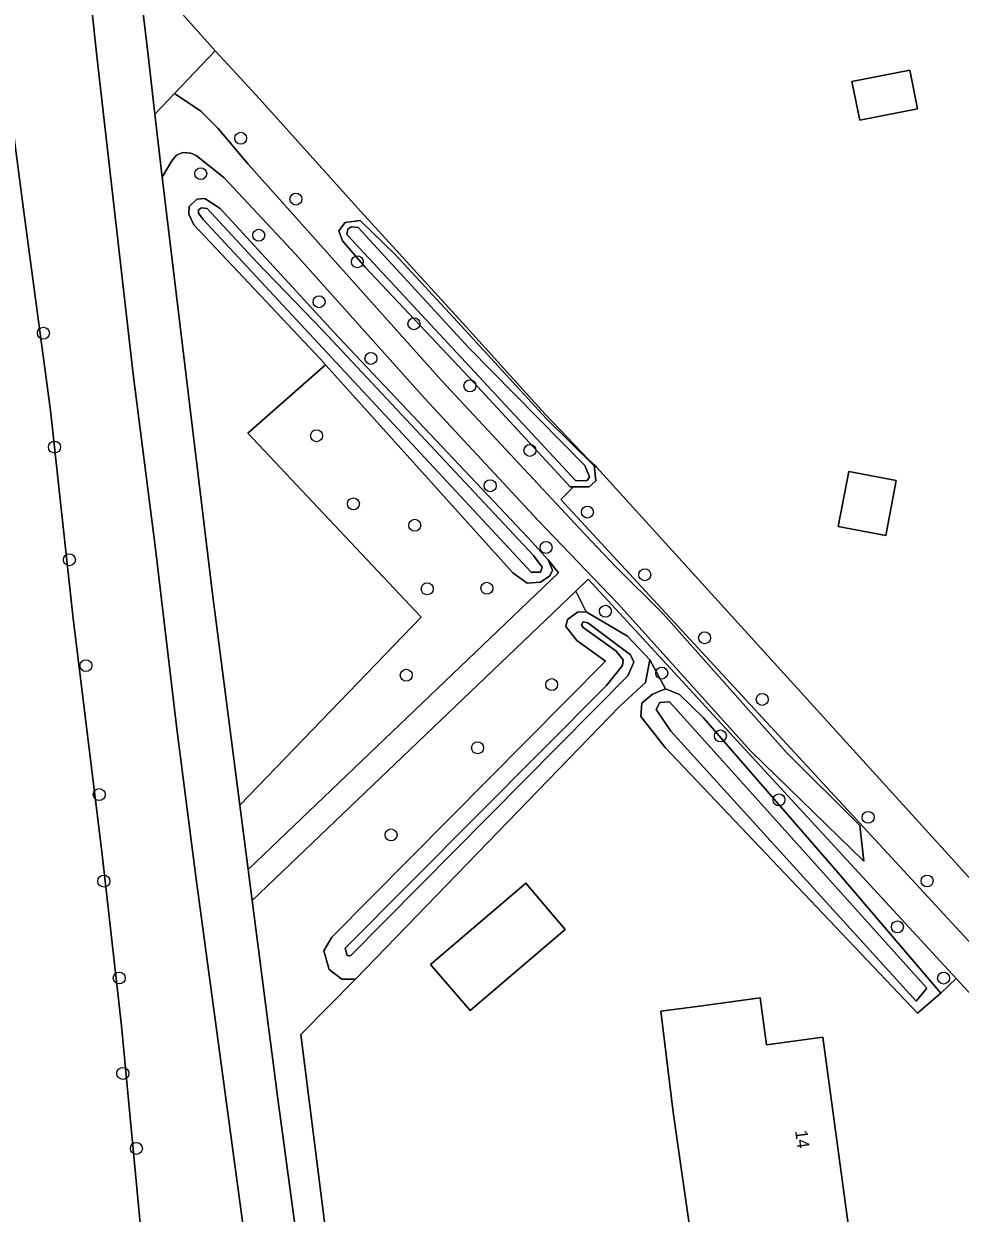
# Model space of a CAD drawing. Extents: x 157648 to 158502, y 379212 to 380938.
# Drawn here: x 158050.4 to 158126.9, y 380105.4 to 380202.6 of the extents above; entities that cross this region are included whole.
import ezdxf

# ---------------------------------------------------------------- set-up
doc = ezdxf.new("R2010")
doc.units = 0
for name, color, linetype in [('IMGEO_Boom', 7, 'Continuous'), ('IMGEO_Erf', 7, 'Continuous'), ('IMGEO_Grasland_overig', 7, 'Continuous'), ('IMGEO_Groenvoorziening', 7, 'Continuous'), ('IMGEO_Hek', 7, 'Continuous'), ('IMGEO_Loofbos', 7, 'Continuous'), ('IMGEO_Pand', 7, 'Continuous'), ('IMGEO_Pand_nummerreeks', 7, 'Continuous'), ('IMGEO_Rijbaan_lokaal_gesloten', 7, 'Continuous'), ('IMGEO_Rijbaan_lokaal_open', 7, 'Continuous'), ('IMGEO_Voetpad_halfverhard', 7, 'Continuous'), ('IMGEO_Waterloop', 7, 'Continuous')]:
    doc.layers.add(name, color=color, linetype=linetype)

msp = doc.modelspace()

# ---------------------------------------------------------------- linework, layer by layer
at = {"layer": 'IMGEO_Boom'}
for centre in [(158068.119, 380193.236), (158064.856, 380190.342), (158072.63, 380188.265), (158069.595, 380185.307), (158077.647, 380183.14), (158074.522, 380179.877), (158082.271, 380178.08), (158052.009, 380177.307), (158078.759, 380175.252), (158086.844, 380173.007), (158074.315, 380168.929), (158052.915, 380167.997), (158091.747, 380167.73), (158088.496, 380164.848), (158077.327, 380163.364), (158096.434, 380162.695), (158082.334, 380161.615), (158093.057, 380159.801), (158054.13, 380158.801), (158101.122, 380157.571), (158083.352, 380156.424), (158088.228, 380156.465), (158097.909, 380154.587), (158106.012, 380152.421), (158055.485, 380150.143), (158081.646, 380149.359), (158102.508, 380149.54), (158093.519, 380148.596), (158110.712, 380147.385), (158107.296, 380144.403), (158087.465, 380143.434), (158056.566, 380139.61), (158112.085, 380139.177), (158119.366, 380137.75), (158080.401, 380136.314), (158056.943, 380132.538), (158124.18, 380132.549), (158121.751, 380128.801), (158058.205, 380124.622), (158125.528, 380124.62), (158058.495, 380116.829), (158059.604, 380110.7)]:
    msp.add_circle(centre, 0.489, dxfattribs=at)
at = {"layer": 'IMGEO_Erf'}
for points in [[(158062.709, 380204.118), (158066.028, 380200.389), (158066.048, 380200.368), (158067.767, 380198.505), (158069.655, 380196.459), (158077.65, 380187.538), (158086.54, 380177.821), (158093, 380170.705), (158096.56, 380166.973), (158097.032, 380166.515), (158097.186, 380166.366), (158137.479, 380121.959), (158160.384, 380147.99)], [(158134.097, 380116.401), (158126.567, 380124.573), (158125.308, 380123.38), (158123.402, 380121.754), (158102.784, 380143.444), (158100.793, 380145.995), (158100.888, 380147.081), (158101.751, 380147.824), (158102.815, 380148.245), (158101.529, 380150.614), (158101.184, 380148.764), (158099.057, 380146.799), (158077.509, 380124.519), (158073.042, 380120), (158076.446, 380093.038), (158082.123, 380052.432), (158083.001, 380046.163), (158083.768, 380042.525), (158087.967, 380012.351), (158088.026, 380012.108), (158088.365, 380010.72), (158097.872, 379998.512), (158113.836, 379975.832)]]:
    msp.add_lwpolyline(points, dxfattribs=at)
for points in [[(158122.756, 380198.806), (158123.387, 380195.641), (158118.677, 380194.702), (158118.046, 380197.867)], [(158121.665, 380165.271), (158120.805, 380160.768), (158116.921, 380161.51), (158117.781, 380166.013)], [(158083.633, 380125.737), (158091.403, 380132.364), (158094.62, 380128.593), (158086.849, 380121.966)], [(158105.072, 380102.165), (158105.034, 380102.45), (158103.452, 380113.66), (158102.439, 380121.903), (158105.59, 380122.333), (158110.544, 380123.008), (158111.069, 380119.154), (158115.664, 380119.781), (158117.828, 380103.903), (158112.874, 380103.228)]]:
    msp.add_lwpolyline(points, close=True, dxfattribs=at)
at = {"layer": 'IMGEO_Grasland_overig'}
for points in [[(158069.794, 380093.44), (158064.454, 380132.929), (158062.905, 380144.992), (158061.172, 380159.684), (158059.333, 380173.963), (158056.338, 380200.176), (158053.424, 380227.702), (158050.772, 380251.122), (158049.888, 380258.392)], [(158060.11, 380102.569), (158058.398, 380120.708), (158056.815, 380134.712), (158054.443, 380153.999), (158052.592, 380171.003), (158050.461, 380186.819), (158048.1, 380204.742)], [(158048.1, 380204.742), (158050.461, 380186.819), (158052.592, 380171.003), (158054.443, 380153.999), (158056.815, 380134.712), (158058.398, 380120.708), (158060.11, 380102.569)]]:
    msp.add_lwpolyline(points, dxfattribs=at)
at = {"layer": 'IMGEO_Groenvoorziening'}
for points in [[(158135.424, 380119.135), (158094.262, 380163.728), (158095.31, 380164.744), (158095.039, 380164.741), (158086.801, 380173.662), (158078.275, 380182.712), (158076.444, 380184.846), (158076.126, 380185.679), (158076.662, 380186.361), (158077.879, 380186.507), (158080.774, 380183.712), (158085.817, 380178.227), (158090.664, 380172.957), (158093.059, 380170.351), (158096.989, 380166.471), (158097.032, 380166.515), (158096.56, 380166.973), (158093, 380170.705), (158086.54, 380177.821), (158077.65, 380187.538), (158069.655, 380196.459), (158067.767, 380198.505), (158066.048, 380200.368), (158062.721, 380196.88), (158064.874, 380195.438), (158066.25, 380194.061), (158068.729, 380191.108), (158084.514, 380173.448), (158095.781, 380161.339), (158098.736, 380158.241), (158102.622, 380154.388), (158112.654, 380143.096), (158118.682, 380137.087), (158119.003, 380134.166), (158109.781, 380143.162), (158098.916, 380155.218), (158092.416, 380162.001), (158083.144, 380172.008), (158072.622, 380183.749)], [(158072.622, 380183.749), (158066.754, 380190.041), (158064.49, 380191.827), (158064.058, 380192.021), (158063.398, 380192.063), (158062.889, 380191.853), (158062.485, 380191.389), (158061.718, 380190.062), (158065.822, 380156.025), (158068.053, 380138.744), (158082.862, 380154.098), (158068.701, 380169.126), (158075.052, 380174.724), (158074.648, 380175.173), (158064.298, 380186.169), (158063.885, 380187.046), (158063.906, 380187.658), (158064.539, 380188.25), (158065.195, 380188.325), (158066.454, 380187.484), (158076.075, 380177.022), (158091.596, 380160.599), (158093.226, 380158.786), (158094.085, 380157.728), (158068.731, 380133.495), (158069.058, 380130.959), (158095.483, 380156.24), (158096.492, 380157.206), (158126.567, 380124.573), (158134.097, 380116.401)], [(158097.186, 380166.366), (158097.032, 380166.515), (158096.989, 380166.471), (158097.014, 380166.267), (158097.135, 380165.254), (158096.591, 380164.76), (158095.31, 380164.744), (158094.262, 380163.728), (158135.424, 380119.135)], [(158136.913, 380121.316), (158137.479, 380121.959), (158097.186, 380166.366)], [(158076.446, 380093.038), (158073.042, 380120), (158077.509, 380124.519), (158076.379, 380124.518), (158075.357, 380125.322), (158074.915, 380126.856), (158075.574, 380127.966), (158097.91, 380150.508), (158095.579, 380152.197), (158094.684, 380153.335), (158094.801, 380153.905), (158095.622, 380154.505), (158096.327, 380154.535), (158095.483, 380156.24), (158069.058, 380130.959), (158071.152, 380114.745), (158073.72, 380095.842)]]:
    msp.add_lwpolyline(points, dxfattribs=at)
for points in [[(158091.596, 380160.599), (158076.075, 380177.022), (158066.454, 380187.484), (158065.195, 380188.325), (158064.539, 380188.25), (158063.906, 380187.658), (158063.885, 380187.046), (158064.298, 380186.169), (158074.648, 380175.173), (158075.052, 380174.724), (158090.354, 380157.722), (158091.519, 380156.878), (158092.597, 380156.971), (158093.376, 380157.474), (158093.591, 380157.954), (158093.226, 380158.786)], [(158091.845, 380157.782), (158065.068, 380186.598), (158064.669, 380187.122), (158064.682, 380187.381), (158064.91, 380187.556), (158065.389, 380187.492), (158069.428, 380183.112), (158074.818, 380177.529), (158092.047, 380159.132), (158092.745, 380158.197), (158092.598, 380157.79)], [(158080.774, 380183.712), (158077.879, 380186.507), (158076.662, 380186.361), (158076.126, 380185.679), (158076.444, 380184.846), (158078.275, 380182.712), (158086.801, 380173.662), (158095.039, 380164.741), (158095.31, 380164.744), (158096.591, 380164.76), (158097.135, 380165.254), (158097.014, 380166.267), (158096.989, 380166.471), (158093.059, 380170.351), (158090.664, 380172.957), (158085.817, 380178.227)], [(158095.489, 380165.231), (158076.797, 380185.378), (158076.873, 380185.805), (158077.147, 380186.005), (158077.715, 380185.935), (158086.744, 380176.107), (158096.235, 380166.486), (158096.604, 380165.561), (158096.428, 380165.271)], [(158102.815, 380148.245), (158103.965, 380147.777), (158105.928, 380145.883), (158116.913, 380133.221), (158125.308, 380123.38), (158126.567, 380124.573), (158096.492, 380157.206), (158095.483, 380156.24), (158096.327, 380154.535), (158099.705, 380152.56), (158101.529, 380150.614)], [(158101.184, 380148.764), (158101.529, 380150.614), (158099.705, 380152.56), (158096.327, 380154.535), (158095.622, 380154.505), (158094.801, 380153.905), (158094.684, 380153.335), (158095.579, 380152.197), (158097.91, 380150.508), (158075.574, 380127.966), (158074.915, 380126.856), (158075.357, 380125.322), (158076.379, 380124.518), (158077.509, 380124.519), (158099.057, 380146.799)], [(158077.097, 380126.423), (158076.813, 380126.458), (158076.646, 380127.063), (158097.993, 380148.535), (158099.29, 380150.143), (158099.364, 380150.616), (158098.768, 380151.344), (158096.099, 380153.254), (158095.948, 380153.483), (158096.079, 380153.724), (158096.459, 380153.646), (158099.958, 380151.018), (158100.219, 380150.417), (158099.748, 380149.315)], [(158116.913, 380133.221), (158105.928, 380145.883), (158103.965, 380147.777), (158102.815, 380148.245), (158101.751, 380147.824), (158100.888, 380147.081), (158100.793, 380145.995), (158102.784, 380143.444), (158123.402, 380121.754), (158125.308, 380123.38)], [(158123.291, 380122.737), (158103.245, 380144.781), (158102.04, 380146.565), (158102.345, 380147.143), (158103.143, 380147.177), (158124.158, 380123.798)]]:
    msp.add_lwpolyline(points, close=True, dxfattribs=at)
at = {"layer": 'IMGEO_Hek'}
msp.add_lwpolyline([(158072.615, 380264.622), (158057.425, 380251.264), (158055.866, 380249.893), (158056.884, 380240.529), (158058.036, 380230.303), (158058.146, 380229.115), (158060.568, 380206.579), (158061.769, 380205.199), (158062.709, 380204.118), (158066.028, 380200.389), (158066.048, 380200.368), (158067.767, 380198.505), (158069.655, 380196.459), (158077.65, 380187.538), (158086.54, 380177.821), (158093, 380170.705), (158096.56, 380166.973)], dxfattribs=at)
at = {"layer": 'IMGEO_Loofbos'}
msp.add_lwpolyline([(158068.731, 380133.495), (158094.085, 380157.728), (158093.226, 380158.786), (158093.591, 380157.954), (158093.376, 380157.474), (158092.597, 380156.971), (158091.519, 380156.878), (158090.354, 380157.722), (158075.052, 380174.724), (158068.701, 380169.126), (158082.862, 380154.098), (158068.053, 380138.744)], close=True, dxfattribs=at)
at = {"layer": 'IMGEO_Pand'}
for points in [[(158123.387, 380195.641), (158122.756, 380198.806), (158118.046, 380197.867), (158118.677, 380194.702)], [(158116.921, 380161.51), (158120.805, 380160.768), (158121.665, 380165.271), (158117.781, 380166.013)], [(158086.849, 380121.966), (158094.62, 380128.593), (158091.403, 380132.364), (158083.633, 380125.737)], [(158112.874, 380103.228), (158117.828, 380103.903), (158115.664, 380119.781), (158111.069, 380119.154), (158110.544, 380123.008), (158105.59, 380122.333), (158102.439, 380121.903), (158103.452, 380113.66), (158105.034, 380102.45), (158105.072, 380102.165)]]:
    msp.add_lwpolyline(points, close=True, dxfattribs=at)
at = {"layer": 'IMGEO_Rijbaan_lokaal_gesloten'}
for points in [[(158065.822, 380156.025), (158061.718, 380190.062), (158061.111, 380195.192), (158060.555, 380200.03), (158060.056, 380204.365), (158059.926, 380205.548), (158057.35, 380229.035), (158057.218, 380230.232), (158056.125, 380240.2), (158054.952, 380250.051), (158053.999, 380261.008), (158052.985, 380266.495), (158052.883, 380267.616), (158052.406, 380267.511), (158052.367, 380269.826), (158052.678, 380271.514), (158052.989, 380272.367), (158053.873, 380273.874), (158054.947, 380275.069), (158056.119, 380276.011), (158057.395, 380276.638), (158058.874, 380277.06), (158039.85, 380274.219)], [(158049.888, 380258.392), (158050.772, 380251.122), (158053.424, 380227.702), (158056.338, 380200.176), (158059.333, 380173.963), (158061.172, 380159.684), (158062.905, 380144.992), (158064.454, 380132.929), (158069.794, 380093.44)], [(158090.2, 379987.341), (158086.407, 380010.404), (158086.306, 380011.047), (158083.639, 380027.933), (158076.88, 380073.505), (158073.72, 380095.842), (158071.152, 380114.745), (158069.058, 380130.959), (158068.731, 380133.495), (158068.053, 380138.744), (158065.822, 380156.025)]]:
    msp.add_lwpolyline(points, dxfattribs=at)
at = {"layer": 'IMGEO_Rijbaan_lokaal_open'}
msp.add_lwpolyline([(158061.769, 380205.199), (158059.926, 380205.548), (158060.056, 380204.365), (158060.555, 380200.03), (158061.111, 380195.192), (158062.721, 380196.88), (158066.048, 380200.368), (158066.028, 380200.389), (158062.709, 380204.118)], close=True, dxfattribs=at)
at = {"layer": 'IMGEO_Voetpad_halfverhard'}
msp.add_lwpolyline([(158084.514, 380173.448), (158068.729, 380191.108), (158066.25, 380194.061), (158064.874, 380195.438), (158062.721, 380196.88), (158061.111, 380195.192), (158061.718, 380190.062), (158062.485, 380191.389), (158062.889, 380191.853), (158063.398, 380192.063), (158064.058, 380192.021), (158064.49, 380191.827), (158066.754, 380190.041), (158072.622, 380183.749), (158083.144, 380172.008), (158092.416, 380162.001), (158098.916, 380155.218), (158109.781, 380143.162), (158119.003, 380134.166), (158118.682, 380137.087), (158112.654, 380143.096), (158102.622, 380154.388), (158098.736, 380158.241), (158095.781, 380161.339)], close=True, dxfattribs=at)
at = {"layer": 'IMGEO_Waterloop'}
for points in [[(158092.598, 380157.79), (158092.745, 380158.197), (158092.047, 380159.132), (158074.818, 380177.529), (158069.428, 380183.112), (158065.389, 380187.492), (158064.91, 380187.556), (158064.682, 380187.381), (158064.669, 380187.122), (158065.068, 380186.598), (158091.845, 380157.782)], [(158096.428, 380165.271), (158096.604, 380165.561), (158096.235, 380166.486), (158086.744, 380176.107), (158077.715, 380185.935), (158077.147, 380186.005), (158076.873, 380185.805), (158076.797, 380185.378), (158095.489, 380165.231)], [(158099.748, 380149.315), (158100.219, 380150.417), (158099.958, 380151.018), (158096.459, 380153.646), (158096.079, 380153.724), (158095.948, 380153.483), (158096.099, 380153.254), (158098.768, 380151.344), (158099.364, 380150.616), (158099.29, 380150.143), (158097.993, 380148.535), (158076.646, 380127.063), (158076.813, 380126.458), (158077.097, 380126.423)], [(158124.158, 380123.798), (158103.143, 380147.177), (158102.345, 380147.143), (158102.04, 380146.565), (158103.245, 380144.781), (158123.291, 380122.737)]]:
    msp.add_lwpolyline(points, close=True, dxfattribs=at)

# ---------------------------------------------------------------- texts
at = {"layer": 'IMGEO_Pand_nummerreeks'}
msp.add_text('14', height=1, rotation=277.76098, dxfattribs=at).set_placement((158113.398, 380112.127))

doc.saveas('drawing.dxf')
